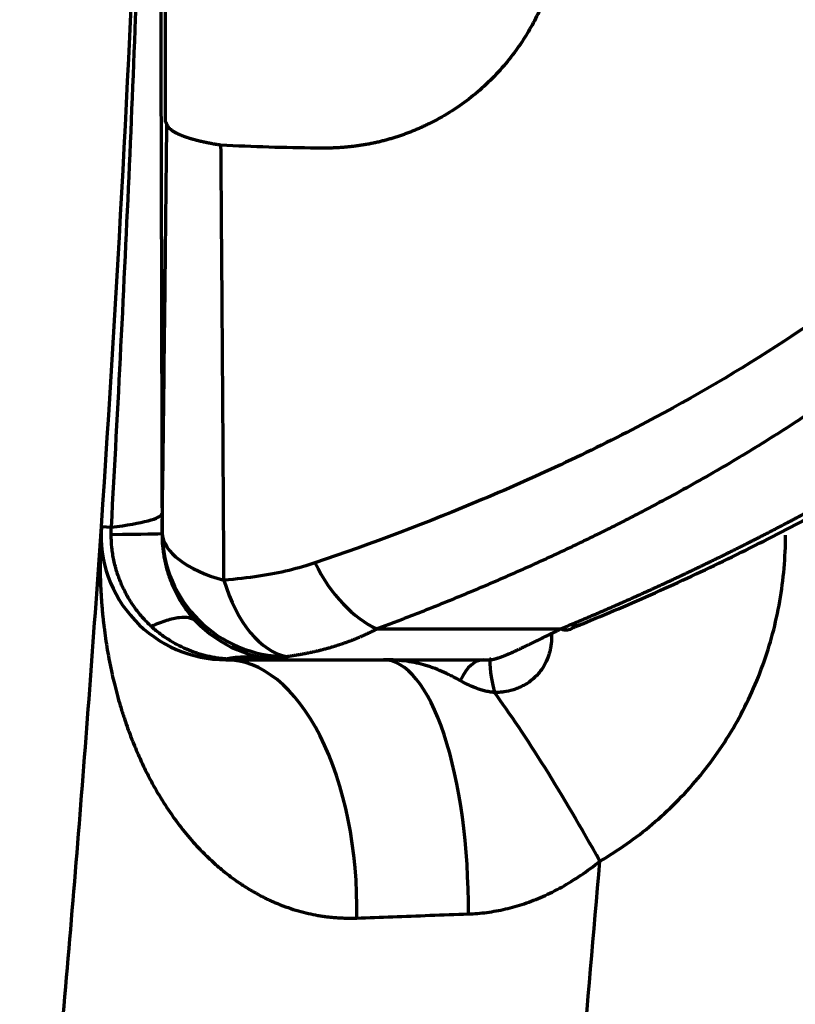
# Model space of a CAD drawing. Header units: millimetres. Extents: x -170 to 6906, y -2212 to 4257.
# Tile 279 of 440: x 4677 to 4708, y 2652 to 2692. Entities that reach past the tile are written whole.
import ezdxf

# ---------------------------------------------------------------- set-up
doc = ezdxf.new("R2010")
doc.units = ezdxf.units.MM
doc.layers.add('1', color=7, linetype='Continuous', true_color=0xffffff)
doc.styles.add('PC_TEXTSTYLE', font='ISOCP.SHX', dxfattribs={"width": 0.707, "bigfont": 'GBCBIG.SHX'})
doc.dimstyles.new('GB_DIMSTYLE', dxfattribs={"dimtxt": 50, "dimasz": 40, "dimexe": 1, "dimexo": 0, "dimgap": 1.5, "dimtad": 1, "dimdec": 1, "dimdsep": 46, "dimtxsty": 'PC_TEXTSTYLE', "dimcen": 0, "dimclrd": 256, "dimclrt": 3, "dimadec": 1, "dimazin": 2, "dimtp": 0.1, "dimtm": 0.1, "dimtfac": 0.71, "dimtdec": 1, "dimtmove": 0, "dimatfit": 3, "dimfxl": 1, "dimtfill": 1, "dimarcsym": 0})

# ---------------------------------------------------------------- blocks, each defined once
blk = doc.blocks.new('*D25')
at = {"color": 0, "lineweight": -2, "transparency": 16777216}
blk.add_line((4947.383, 3217.261), (4828.363, 3661.449), dxfattribs=at)
at = {"lineweight": -2, "transparency": 16777216}
blk.add_arc((5091.35, 2679.97), 1015.102, 107.25788, 142.74212, dxfattribs=at)
at = {"lineweight": 18, "transparency": 16777216}
for points in [[(4788.345, 3655.775), (4792.049, 3642.967), (4828.622, 3660.483)], [(4288.796, 3290.585), (4278.026, 3298.447), (4259.827, 3262.208)]]:
    blk.add_solid(points, dxfattribs=at)
at = {"layer": 'Defpoints', "color": 0, "lineweight": 18, "transparency": 16777216}
for p in [(3750.203, 3619.051), (4609.582, 3573.464), (4947.383, 3217.261), (4635.7, 2999.019), (5227.164, 2173.103)]:
    blk.add_point(p, dxfattribs=at)
at = {"color": 3, "lineweight": 18, "transparency": 16777216, "insert": (4493.911, 3533.2), "char_height": 50, "attachment_point": 5, "rotation": 35, "style": 'PC_TEXTSTYLE', "bg_fill": 3, "box_fill_scale": 1.1, "bg_fill_color": 256, "bg_fill_true_color": 13158600, "bg_fill_transparency": 0}
blk.add_mtext('40°', dxfattribs=at)
blk = doc.blocks.new('*D27')
at = {"lineweight": -2, "transparency": 16777216}
blk.add_arc((4751.825, 2404.862), 388.324, 95.90447, 164.09553, dxfattribs=at)
at = {"lineweight": 18, "transparency": 16777216}
for points in [[(4711.534, 2797.783), (4712.221, 2784.468), (4751.825, 2793.186)], [(4384.863, 2509.782), (4371.869, 2512.77), (4369.4, 2472.293)]]:
    blk.add_solid(points, dxfattribs=at)
at = {"layer": 'Defpoints', "color": 0, "lineweight": 18, "transparency": 16777216}
for p in [(4751.825, 3164.862), (4577.545, 2751.881), (4003.371, 2536.834), (4751.825, 2404.862), (4751.825, 2404.862)]:
    blk.add_point(p, dxfattribs=at)
at = {"color": 3, "lineweight": 18, "transparency": 16777216, "insert": (4485.181, 2722.635), "char_height": 50, "attachment_point": 5, "rotation": 40, "style": 'PC_TEXTSTYLE', "bg_fill": 3, "box_fill_scale": 1.1, "bg_fill_color": 256, "bg_fill_true_color": 13158600, "bg_fill_transparency": 0}
blk.add_mtext('80°', dxfattribs=at)

msp = doc.modelspace()

# ---------------------------------------------------------------- linework, layer by layer
at = {"lineweight": 18}
msp.add_arc((4755.302, 2404.862), 1852.475, 311.274383, 162.653701, dxfattribs=at)
at = {"layer": '1', "color": 0, "linetype": 'Continuous', "lineweight": 70}
for p, q in [((4680.525, 2671.201), (4680.926, 2671.173)), ((4691.566, 2667.097), (4698.932, 2667.097)), ((4685.513, 2665.892), (4685.513, 2665.862)), ((4687.774, 2665.862), (4685.513, 2665.862)), ((4687.826, 2665.862), (4687.925, 2665.862)), ((4687.925, 2665.862), (4696.066, 2665.862)), ((4695.824, 2665.862), (4695.877, 2665.862)), ((4695.877, 2665.862), (4696.066, 2665.862))]:
    msp.add_line(p, q, dxfattribs=at)
for centre, radius, start, end in [((3682.825, 2738.986), 1000, 356.113208, 359.391671), ((4685.513, 2670.862), 5, 176.1132, 270)]:
    msp.add_arc(centre, radius, start, end, dxfattribs=at)
for centre, major_axis, ratio, start_param, end_param in [((4672.958, 2671.715), (-10, -0.024), 0.092795, 2.492615, 3.115299), ((4687.959, 2670.944), (4.9, -0.993), 0.991422, 3.343239, 4.910682), ((4687.959, 2670.944), (-5, 0.065), 0.444358, 0.029224, 1.047836), ((4672.959, 2670.921), (-10, -0.002), 0.006459, 2.491748, 3.115412), ((4691.566, 2671.685), (1.668, -4.714), 0.610183, 4.914627, 5.75774), ((4687.959, 2670.944), (0.446, -4.98), 0.568394, 5.050733, 6.126806), ((4687.925, 2670.862), (0, 5), 0.999657, 2.332272, 3.141593), ((4698.932, 2668.015), (-0.412, 0.911), 0.689033, 2.561218, 3.271233), ((4699.327, 2668.185), (-0.382, 0.924), 0.656971, 2.580208, 3.28747), ((4685.513, 2656.041), (-1.578, -9.875), 0.669774, 3.147032, 3.375852), ((4685.513, 2655.862), (0, 10), 0.524871, 4.677444, 6.283185), ((4691.825, 2655.862), (0, 10), 0.340311, 4.693671, 6.283185), ((4695.824, 2660.862), (0, -5), 0.336373, 3.141593, 3.727167), ((4697.738, 2661.175), (1.594, -4.739), 0.092252, 3.141592, 3.889923), ((4699.204, 2657.802), (-4.919, 8.706), 0.112328, 4.647945, 5.532919)]:
    msp.add_ellipse(centre, major_axis=major_axis, ratio=ratio, start_param=start_param, end_param=end_param, dxfattribs=at)
for points, knots in [([(4680.926, 2671.173), (4681.198, 2676.003), (4681.44, 2680.834), (4681.76, 2688.082), (4681.859, 2690.498), (4682.043, 2695.331), (4682.128, 2697.748), (4682.282, 2702.582), (4682.352, 2705), (4682.477, 2709.835), (4682.533, 2712.252), (4682.604, 2715.879), (4682.626, 2717.088), (4682.667, 2719.506), (4682.685, 2720.715), (4682.71, 2722.528), (4682.718, 2723.133), (4682.732, 2724.342), (4682.739, 2724.946), (4682.749, 2725.853), (4682.752, 2726.155), (4682.758, 2726.759), (4682.76, 2727.061), (4682.764, 2727.515), (4682.766, 2727.666), (4682.767, 2727.892), (4682.768, 2727.968), (4682.769, 2728.119), (4682.77, 2728.194), (4682.771, 2728.345), (4682.771, 2728.421), (4682.772, 2728.534), (4682.772, 2728.572), (4682.773, 2728.628), (4682.773, 2728.647), (4682.773, 2728.684), (4682.773, 2728.703), (4682.773, 2728.731), (4682.773, 2728.74), (4682.773, 2728.752), (4682.773, 2728.754), (4682.773, 2728.758), (4682.773, 2728.76), (4682.773, 2728.764), (4682.773, 2728.765), (4682.773, 2728.766), (4682.773, 2728.767), (4682.773, 2728.768), (4682.773, 2728.768), (4682.773, 2728.767), (4682.773, 2728.767), (4682.773, 2728.766), (4682.773, 2728.765), (4682.773, 2728.762), (4682.773, 2728.76), (4682.773, 2728.756), (4682.773, 2728.753), (4682.773, 2728.747), (4682.773, 2728.742), (4682.772, 2728.728), (4682.772, 2728.719), (4682.772, 2728.691), (4682.772, 2728.672), (4682.771, 2728.634), (4682.771, 2728.615), (4682.77, 2728.558), (4682.77, 2728.521), (4682.769, 2728.445), (4682.769, 2728.407), (4682.768, 2728.369)], [0, 0, 0, 0, 0.25, 0.25, 0.375, 0.375, 0.5, 0.5, 0.625, 0.625, 0.75, 0.75, 0.8125, 0.8125, 0.875, 0.875, 0.90625, 0.90625, 0.9375, 0.9375, 0.953125, 0.953125, 0.96875, 0.96875, 0.976562, 0.976562, 0.980469, 0.980469, 0.984375, 0.984375, 0.988281, 0.988281, 0.990234, 0.990234, 0.991211, 0.991211, 0.992187, 0.992187, 0.992676, 0.992676, 0.992798, 0.992798, 0.99292, 0.99292, 0.992981, 0.992981, 0.993042, 0.993042, 0.993073, 0.993073, 0.993103, 0.993103, 0.993164, 0.993164, 0.993286, 0.993286, 0.993408, 0.993408, 0.993652, 0.993652, 0.994141, 0.994141, 0.995117, 0.995117, 0.996094, 0.996094, 0.998047, 0.998047, 1, 1, 1, 1]), ([(4682.774, 2728.87), (4682.774, 2728.87), (4682.774, 2728.87), (4682.775, 2728.866), (4682.775, 2728.864), (4682.775, 2728.857), (4682.775, 2728.852), (4682.776, 2728.843), (4682.776, 2728.837), (4682.776, 2728.825), (4682.777, 2728.819), (4682.777, 2728.806), (4682.777, 2728.799), (4682.778, 2728.778), (4682.778, 2728.764), (4682.779, 2728.733), (4682.779, 2728.717), (4682.779, 2728.685), (4682.78, 2728.669), (4682.78, 2728.619), (4682.781, 2728.585), (4682.782, 2728.517), (4682.782, 2728.482), (4682.783, 2728.412), (4682.783, 2728.377), (4682.784, 2728.27), (4682.785, 2728.199), (4682.786, 2728.055), (4682.786, 2727.983), (4682.787, 2727.837), (4682.788, 2727.765), (4682.789, 2727.546), (4682.79, 2727.399), (4682.792, 2727.105), (4682.792, 2726.958), (4682.794, 2726.663), (4682.795, 2726.515), (4682.797, 2726.072), (4682.798, 2725.775), (4682.801, 2725.182), (4682.802, 2724.885), (4682.804, 2724.29), (4682.806, 2723.993), (4682.809, 2723.101), (4682.811, 2722.505), (4682.815, 2721.314), (4682.817, 2720.718), (4682.821, 2719.526), (4682.823, 2718.929), (4682.829, 2717.14), (4682.833, 2715.947), (4682.84, 2713.56), (4682.844, 2712.366), (4682.851, 2709.977), (4682.855, 2708.783), (4682.865, 2705.199), (4682.872, 2702.81), (4682.886, 2698.029), (4682.892, 2695.638), (4682.905, 2690.856), (4682.912, 2688.464), (4682.924, 2683.68), (4682.931, 2681.288), (4682.943, 2676.502), (4682.949, 2674.109), (4682.955, 2671.715)], [0, 0, 0, 0, 0.000488, 0.000488, 0.000977, 0.000977, 0.001465, 0.001465, 0.001953, 0.001953, 0.002441, 0.002441, 0.00293, 0.00293, 0.003906, 0.003906, 0.004883, 0.004883, 0.005859, 0.005859, 0.007812, 0.007812, 0.009766, 0.009766, 0.011719, 0.011719, 0.015625, 0.015625, 0.019531, 0.019531, 0.023437, 0.023437, 0.03125, 0.03125, 0.039062, 0.039062, 0.046875, 0.046875, 0.0625, 0.0625, 0.078125, 0.078125, 0.09375, 0.09375, 0.125, 0.125, 0.15625, 0.15625, 0.1875, 0.1875, 0.25, 0.25, 0.3125, 0.3125, 0.375, 0.375, 0.5, 0.5, 0.625, 0.625, 0.75, 0.75, 0.875, 0.875, 1, 1, 1, 1]), ([(4688.97, 2706.251), (4688.986, 2706.252), (4689.017, 2706.252), (4689.065, 2706.253), (4689.112, 2706.253), (4689.159, 2706.253), (4689.207, 2706.252), (4689.254, 2706.252), (4689.301, 2706.251), (4689.348, 2706.25), (4689.395, 2706.249), (4689.441, 2706.248), (4689.488, 2706.246), (4689.535, 2706.244), (4689.582, 2706.242), (4689.628, 2706.24), (4689.675, 2706.237), (4689.721, 2706.234), (4689.767, 2706.231), (4689.814, 2706.228), (4689.86, 2706.225), (4689.906, 2706.221), (4689.952, 2706.217), (4689.998, 2706.213), (4690.044, 2706.209), (4690.09, 2706.204), (4690.136, 2706.2), (4690.181, 2706.195), (4690.227, 2706.189), (4690.273, 2706.184), (4690.318, 2706.178), (4690.364, 2706.173), (4690.409, 2706.167), (4690.454, 2706.16), (4690.499, 2706.154), (4690.545, 2706.147), (4690.59, 2706.14), (4690.635, 2706.133), (4690.68, 2706.126), (4690.725, 2706.118), (4690.769, 2706.11), (4690.814, 2706.102), (4690.859, 2706.094), (4690.903, 2706.086), (4690.948, 2706.077), (4690.992, 2706.068), (4691.037, 2706.059), (4691.081, 2706.05), (4691.125, 2706.041), (4691.17, 2706.031), (4691.214, 2706.021), (4691.258, 2706.011), (4691.302, 2706.001), (4691.346, 2705.99), (4691.39, 2705.979), (4691.433, 2705.969), (4691.477, 2705.957), (4691.521, 2705.946), (4691.564, 2705.935), (4691.608, 2705.923), (4691.651, 2705.911), (4691.695, 2705.899), (4691.738, 2705.886), (4691.781, 2705.874), (4691.825, 2705.861), (4691.868, 2705.848), (4691.911, 2705.835), (4691.954, 2705.821), (4691.997, 2705.808), (4692.04, 2705.794), (4692.082, 2705.78), (4692.125, 2705.766), (4692.168, 2705.751), (4692.21, 2705.737), (4692.253, 2705.722), (4692.295, 2705.707), (4692.338, 2705.692), (4692.38, 2705.676), (4692.422, 2705.661), (4692.465, 2705.645), (4692.507, 2705.629), (4692.549, 2705.612), (4692.591, 2705.596), (4692.633, 2705.579), (4692.675, 2705.563), (4692.717, 2705.546), (4692.758, 2705.528), (4692.8, 2705.511), (4692.842, 2705.493), (4692.883, 2705.476), (4692.925, 2705.458), (4692.966, 2705.439), (4693.008, 2705.421), (4693.049, 2705.402), (4693.09, 2705.384), (4693.132, 2705.365), (4693.173, 2705.345), (4693.385, 2705.245), (4693.762, 2705.053), (4694.29, 2704.739), (4694.794, 2704.395), (4695.276, 2704.02), (4695.736, 2703.614), (4696.184, 2703.168), (4696.616, 2702.681), (4697.025, 2702.155), (4697.397, 2701.604), (4697.735, 2701.027), (4698.033, 2700.431), (4698.293, 2699.822), (4698.511, 2699.205), (4698.689, 2698.577), (4698.827, 2697.938), (4698.92, 2697.315), (4698.975, 2696.714), (4698.996, 2696.139), (4698.984, 2695.567), (4698.938, 2694.997), (4698.86, 2694.428), (4698.736, 2693.791), (4698.551, 2693.095), (4698.289, 2692.354), (4697.968, 2691.636), (4697.585, 2690.942), (4697.123, 2690.247), (4696.579, 2689.563), (4695.947, 2688.908), (4695.248, 2688.314), (4694.48, 2687.783), (4693.905, 2687.465), (4693.566, 2687.3), (4693.488, 2687.263), (4693.41, 2687.227), (4693.331, 2687.191), (4693.253, 2687.156), (4693.174, 2687.122), (4693.094, 2687.088), (4693.015, 2687.056), (4692.935, 2687.023), (4692.855, 2686.992), (4692.775, 2686.961), (4692.694, 2686.932), (4692.613, 2686.902), (4692.532, 2686.874), (4692.451, 2686.846), (4692.369, 2686.819), (4692.287, 2686.793), (4692.205, 2686.768), (4692.122, 2686.743), (4692.039, 2686.719), (4691.956, 2686.696), (4691.873, 2686.673), (4691.789, 2686.652), (4691.705, 2686.631), (4691.621, 2686.61), (4691.536, 2686.591), (4691.451, 2686.572), (4691.366, 2686.555), (4691.281, 2686.537), (4691.195, 2686.521), (4691.109, 2686.506), (4691.023, 2686.491), (4690.937, 2686.477), (4690.85, 2686.464), (4690.763, 2686.451), (4690.675, 2686.44), (4690.588, 2686.429), (4690.5, 2686.419), (4690.411, 2686.41), (4690.323, 2686.402), (4690.234, 2686.394), (4690.145, 2686.387), (4690.055, 2686.381), (4689.966, 2686.376), (4689.876, 2686.372), (4689.785, 2686.368), (4689.695, 2686.366), (4689.604, 2686.364), (4689.513, 2686.363), (4689.421, 2686.363), (4689.33, 2686.363), (4689.238, 2686.365), (4689.176, 2686.367), (4689.145, 2686.367)], [0, 0, 0, 0, 0.00167, 0.003337, 0.005, 0.006661, 0.008318, 0.009972, 0.011623, 0.013271, 0.014916, 0.016559, 0.018198, 0.019834, 0.021467, 0.023098, 0.024725, 0.02635, 0.027972, 0.029591, 0.031207, 0.032821, 0.034432, 0.03604, 0.037646, 0.039248, 0.040849, 0.042446, 0.044042, 0.045634, 0.047224, 0.048812, 0.050397, 0.05198, 0.05356, 0.055138, 0.056713, 0.058287, 0.059858, 0.061426, 0.062993, 0.064557, 0.066119, 0.067678, 0.069236, 0.070791, 0.072345, 0.073896, 0.075445, 0.076992, 0.078538, 0.080081, 0.081622, 0.083162, 0.084699, 0.086235, 0.087768, 0.0893, 0.090831, 0.092359, 0.093886, 0.095411, 0.096934, 0.098456, 0.099976, 0.101494, 0.103011, 0.104526, 0.10604, 0.107552, 0.109063, 0.110573, 0.112081, 0.113587, 0.115092, 0.116596, 0.118099, 0.1196, 0.1211, 0.122599, 0.124097, 0.125593, 0.127088, 0.128583, 0.130076, 0.131568, 0.133059, 0.134549, 0.136038, 0.137526, 0.139013, 0.140499, 0.141985, 0.143469, 0.144953, 0.146436, 0.147918, 0.1494, 0.169413, 0.188895, 0.20793, 0.226609, 0.24503, 0.263296, 0.282788, 0.3018, 0.320499, 0.339058, 0.35766, 0.37576, 0.393658, 0.411537, 0.429577, 0.447954, 0.464313, 0.480723, 0.497286, 0.514102, 0.531267, 0.548869, 0.573378, 0.598269, 0.62372, 0.649898, 0.676957, 0.70807, 0.739577, 0.771671, 0.804551, 0.838417, 0.841474, 0.844528, 0.847579, 0.850628, 0.853674, 0.856717, 0.859759, 0.862798, 0.865836, 0.868871, 0.871905, 0.874938, 0.877969, 0.880999, 0.884028, 0.887056, 0.890083, 0.89311, 0.896136, 0.899163, 0.902189, 0.905215, 0.908241, 0.911268, 0.914296, 0.917324, 0.920353, 0.923383, 0.926415, 0.929447, 0.932482, 0.935518, 0.938556, 0.941597, 0.944639, 0.947684, 0.950732, 0.953783, 0.956836, 0.959893, 0.962953, 0.966017, 0.969084, 0.972155, 0.97523, 0.97831, 0.981394, 0.984482, 0.987575, 0.990674, 0.993777, 0.996886, 1, 1, 1, 1]), ([(4718.73, 2688.277), (4717.85, 2687.176), (4715.838, 2684.929), (4712.227, 2681.682), (4707.71, 2678.405), (4702.187, 2675.176), (4695.89, 2672.224), (4691.362, 2670.516), (4689.083, 2669.742)], [0, 0, 0, 0, 0.120299, 0.25803, 0.415596, 0.595957, 0.799511, 1, 1, 1, 1]), ([(4685.316, 2686.482), (4685.306, 2686.483), (4685.287, 2686.486), (4685.258, 2686.491), (4685.228, 2686.495), (4685.199, 2686.5), (4685.17, 2686.505), (4685.141, 2686.51), (4685.111, 2686.514), (4685.082, 2686.519), (4685.053, 2686.524), (4685.024, 2686.529), (4684.995, 2686.535), (4684.966, 2686.54), (4684.937, 2686.545), (4684.908, 2686.55), (4684.879, 2686.556), (4684.85, 2686.561), (4684.821, 2686.567), (4684.792, 2686.573), (4684.764, 2686.578), (4684.735, 2686.584), (4684.706, 2686.59), (4684.678, 2686.596), (4684.649, 2686.602), (4684.621, 2686.608), (4684.593, 2686.614), (4684.565, 2686.621), (4684.537, 2686.627), (4684.509, 2686.633), (4684.481, 2686.64), (4684.454, 2686.646), (4684.426, 2686.653), (4684.399, 2686.66), (4684.372, 2686.667), (4684.344, 2686.673), (4684.318, 2686.68), (4684.291, 2686.687), (4684.264, 2686.695), (4684.238, 2686.702), (4684.212, 2686.709), (4684.185, 2686.716), (4684.16, 2686.724), (4684.134, 2686.731), (4684.108, 2686.739), (4684.083, 2686.746), (4684.058, 2686.754), (4684.033, 2686.762), (4684.009, 2686.77), (4683.984, 2686.778), (4683.96, 2686.786), (4683.936, 2686.794), (4683.913, 2686.802), (4683.889, 2686.81), (4683.866, 2686.818), (4683.843, 2686.827), (4683.821, 2686.835), (4683.798, 2686.844), (4683.776, 2686.852), (4683.758, 2686.859), (4683.744, 2686.865), (4683.734, 2686.869), (4683.724, 2686.874), (4683.713, 2686.878), (4683.701, 2686.883), (4683.69, 2686.888), (4683.678, 2686.893), (4683.665, 2686.898), (4683.653, 2686.904), (4683.64, 2686.909), (4683.627, 2686.915), (4683.614, 2686.922), (4683.6, 2686.928), (4683.586, 2686.934), (4683.572, 2686.941), (4683.558, 2686.948), (4683.544, 2686.955), (4683.53, 2686.963), (4683.515, 2686.97), (4683.501, 2686.978), (4683.486, 2686.986), (4683.472, 2686.994), (4683.457, 2687.003), (4683.443, 2687.012), (4683.428, 2687.02), (4683.414, 2687.03), (4683.399, 2687.039), (4683.385, 2687.048), (4683.371, 2687.058), (4683.357, 2687.068), (4683.343, 2687.078), (4683.33, 2687.089), (4683.316, 2687.1), (4683.303, 2687.11), (4683.291, 2687.122), (4683.278, 2687.133), (4683.266, 2687.144), (4683.255, 2687.156), (4683.243, 2687.168), (4683.233, 2687.18), (4683.222, 2687.192), (4683.213, 2687.205), (4683.203, 2687.218), (4683.195, 2687.231), (4683.187, 2687.244), (4683.179, 2687.257), (4683.173, 2687.27), (4683.166, 2687.284), (4683.161, 2687.298), (4683.157, 2687.312), (4683.153, 2687.326), (4683.15, 2687.34), (4683.148, 2687.349), (4683.148, 2687.354)], [0, 0, 0, 0, 0.007504, 0.015049, 0.022634, 0.030258, 0.037923, 0.045628, 0.053372, 0.061156, 0.068981, 0.076844, 0.084748, 0.092691, 0.100673, 0.108695, 0.116756, 0.124856, 0.132996, 0.141174, 0.149391, 0.157647, 0.165942, 0.174274, 0.182646, 0.191055, 0.199502, 0.207987, 0.21651, 0.22507, 0.233668, 0.242302, 0.250974, 0.259682, 0.268426, 0.277207, 0.286024, 0.294877, 0.303765, 0.312689, 0.321647, 0.330641, 0.339669, 0.348731, 0.357827, 0.366957, 0.37612, 0.385317, 0.394546, 0.403807, 0.413101, 0.422427, 0.431784, 0.441172, 0.450591, 0.46004, 0.469519, 0.479028, 0.488566, 0.498134, 0.502556, 0.507181, 0.512008, 0.517036, 0.522267, 0.527699, 0.533333, 0.539168, 0.545204, 0.551441, 0.557878, 0.564516, 0.571354, 0.578392, 0.585629, 0.593065, 0.6007, 0.608532, 0.616562, 0.624789, 0.633212, 0.641831, 0.650645, 0.659654, 0.668856, 0.67825, 0.687837, 0.697614, 0.707581, 0.717738, 0.728081, 0.738612, 0.749327, 0.760227, 0.771309, 0.782572, 0.794015, 0.805636, 0.817434, 0.829406, 0.841551, 0.853867, 0.866351, 0.879003, 0.891819, 0.904798, 0.917938, 0.931235, 0.944687, 0.958293, 0.972049, 0.985952, 1, 1, 1, 1]), ([(4721.046, 2686.814), (4721.025, 2686.787), (4720.984, 2686.734), (4720.921, 2686.654), (4720.858, 2686.574), (4720.795, 2686.494), (4720.732, 2686.415), (4720.669, 2686.335), (4720.605, 2686.256), (4720.541, 2686.176), (4720.477, 2686.097), (4720.413, 2686.018), (4720.348, 2685.939), (4720.284, 2685.86), (4720.219, 2685.781), (4720.153, 2685.702), (4720.088, 2685.624), (4720.022, 2685.545), (4719.956, 2685.467), (4719.89, 2685.388), (4719.824, 2685.31), (4719.757, 2685.232), (4719.691, 2685.154), (4719.624, 2685.076), (4719.556, 2684.998), (4719.489, 2684.92), (4719.421, 2684.843), (4719.353, 2684.765), (4719.285, 2684.688), (4719.217, 2684.61), (4719.148, 2684.533), (4719.079, 2684.456), (4719.01, 2684.379), (4718.941, 2684.302), (4718.872, 2684.225), (4718.802, 2684.149), (4718.732, 2684.072), (4718.662, 2683.996), (4718.591, 2683.919), (4718.521, 2683.843), (4718.45, 2683.767), (4718.379, 2683.691), (4718.308, 2683.615), (4718.236, 2683.539), (4718.164, 2683.463), (4718.092, 2683.387), (4718.02, 2683.312), (4717.948, 2683.236), (4717.875, 2683.161), (4717.802, 2683.086), (4717.729, 2683.01), (4717.656, 2682.935), (4717.582, 2682.86), (4717.509, 2682.786), (4717.435, 2682.711), (4717.36, 2682.636), (4717.286, 2682.562), (4717.211, 2682.487), (4717.137, 2682.413), (4717.061, 2682.339), (4716.986, 2682.265), (4716.911, 2682.191), (4716.835, 2682.117), (4716.759, 2682.043), (4716.683, 2681.969), (4716.606, 2681.896), (4716.529, 2681.822), (4716.111, 2681.423), (4715.332, 2680.705), (4714.161, 2679.688), (4712.938, 2678.687), (4711.663, 2677.702), (4710.174, 2676.617), (4708.448, 2675.441), (4706.461, 2674.187), (4704.369, 2672.962), (4702.845, 2672.136), (4701.945, 2671.667), (4701.705, 2671.543), (4701.463, 2671.419), (4701.22, 2671.296), (4700.975, 2671.172), (4700.729, 2671.049), (4700.482, 2670.927), (4700.233, 2670.805), (4699.983, 2670.683), (4699.732, 2670.561), (4699.479, 2670.44), (4699.225, 2670.319), (4698.97, 2670.199), (4698.713, 2670.079), (4698.455, 2669.959), (4698.196, 2669.839), (4697.935, 2669.72), (4697.673, 2669.602), (4697.41, 2669.483), (4697.145, 2669.366), (4696.879, 2669.248), (4696.611, 2669.131), (4696.342, 2669.014), (4696.072, 2668.898), (4695.801, 2668.782), (4695.528, 2668.667), (4695.253, 2668.552), (4694.978, 2668.437), (4694.701, 2668.323), (4694.423, 2668.209), (4694.143, 2668.096), (4693.862, 2667.983), (4693.58, 2667.871), (4693.296, 2667.759), (4693.011, 2667.647), (4692.725, 2667.536), (4692.437, 2667.426), (4692.148, 2667.316), (4691.858, 2667.206), (4691.663, 2667.133), (4691.566, 2667.097)], [0, 0, 0, 0, 0.00282, 0.005642, 0.008466, 0.011292, 0.014121, 0.016951, 0.019784, 0.02262, 0.025457, 0.028297, 0.031139, 0.033983, 0.036829, 0.039678, 0.042529, 0.045382, 0.048237, 0.051095, 0.053955, 0.056817, 0.059682, 0.062549, 0.065418, 0.06829, 0.071163, 0.07404, 0.076918, 0.079799, 0.082682, 0.085568, 0.088456, 0.091346, 0.094239, 0.097134, 0.100032, 0.102932, 0.105834, 0.108739, 0.111646, 0.114555, 0.117467, 0.120382, 0.123299, 0.126218, 0.12914, 0.132064, 0.134991, 0.13792, 0.140851, 0.143785, 0.146722, 0.149661, 0.152603, 0.155547, 0.158493, 0.161442, 0.164394, 0.167348, 0.170305, 0.173264, 0.176226, 0.17919, 0.182157, 0.185126, 0.188098, 0.191072, 0.23368, 0.277089, 0.321315, 0.366371, 0.412271, 0.47581, 0.541323, 0.608835, 0.678371, 0.685862, 0.693381, 0.700928, 0.708503, 0.716106, 0.723737, 0.731396, 0.739083, 0.746798, 0.754541, 0.762313, 0.770112, 0.77794, 0.785796, 0.793679, 0.801592, 0.809532, 0.817501, 0.825498, 0.833523, 0.841577, 0.849658, 0.857769, 0.865907, 0.874074, 0.88227, 0.890494, 0.898746, 0.907027, 0.915336, 0.923674, 0.93204, 0.940435, 0.948859, 0.957311, 0.965791, 0.974301, 0.982838, 0.991405, 1, 1, 1, 1]), ([(4685.437, 2669.052), (4685.428, 2670.466), (4685.42, 2671.889), (4685.401, 2674.754), (4685.392, 2676.195), (4685.372, 2679.098), (4685.361, 2680.56), (4685.339, 2683.505), (4685.328, 2684.988), (4685.316, 2686.482)], [0, 0, 0, 0, 0.25, 0.25, 0.5, 0.5, 0.75, 0.75, 1, 1, 1, 1]), ([(4699.327, 2667.269), (4699.379, 2667.291), (4699.483, 2667.334), (4699.638, 2667.399), (4699.792, 2667.465), (4699.947, 2667.53), (4700.101, 2667.596), (4700.255, 2667.662), (4700.409, 2667.728), (4700.562, 2667.794), (4700.716, 2667.86), (4700.869, 2667.927), (4701.021, 2667.994), (4701.174, 2668.06), (4701.326, 2668.127), (4701.478, 2668.195), (4701.63, 2668.262), (4701.781, 2668.329), (4701.932, 2668.397), (4702.083, 2668.465), (4702.234, 2668.533), (4702.384, 2668.601), (4702.534, 2668.669), (4702.684, 2668.738), (4702.834, 2668.807), (4702.983, 2668.875), (4703.132, 2668.944), (4703.281, 2669.013), (4703.43, 2669.083), (4703.578, 2669.152), (4703.726, 2669.222), (4703.874, 2669.292), (4704.021, 2669.361), (4704.168, 2669.431), (4704.315, 2669.502), (4704.462, 2669.572), (4704.609, 2669.642), (4704.755, 2669.713), (4704.901, 2669.784), (4705.047, 2669.855), (4705.192, 2669.926), (4705.337, 2669.997), (4705.482, 2670.068), (4705.627, 2670.14), (4705.771, 2670.212), (4705.915, 2670.283), (4706.059, 2670.355), (4706.203, 2670.427), (4706.346, 2670.5), (4706.489, 2670.572), (4706.632, 2670.645), (4706.775, 2670.717), (4706.917, 2670.79), (4707.059, 2670.863), (4707.201, 2670.936), (4707.343, 2671.009), (4707.484, 2671.082), (4707.625, 2671.156), (4707.766, 2671.229), (4707.906, 2671.303), (4708.047, 2671.377), (4708.187, 2671.451), (4708.326, 2671.525), (4708.466, 2671.599), (4708.605, 2671.673), (4708.744, 2671.748), (4708.883, 2671.822), (4709.021, 2671.897), (4709.159, 2671.972), (4709.297, 2672.047), (4709.435, 2672.122), (4709.572, 2672.197), (4709.709, 2672.273), (4709.846, 2672.348), (4709.983, 2672.424), (4710.119, 2672.499), (4710.255, 2672.575), (4710.391, 2672.651), (4710.527, 2672.727), (4710.662, 2672.803), (4710.797, 2672.879), (4710.932, 2672.956), (4711.067, 2673.032), (4711.201, 2673.109), (4711.335, 2673.185), (4711.469, 2673.262), (4711.642, 2673.362), (4711.855, 2673.486), (4712.108, 2673.633), (4712.36, 2673.781), (4712.611, 2673.929), (4712.861, 2674.077), (4713.111, 2674.227), (4713.36, 2674.376), (4713.608, 2674.526), (4713.855, 2674.677), (4714.102, 2674.828), (4714.347, 2674.979), (4714.593, 2675.131), (4714.837, 2675.284), (4715.08, 2675.436), (4715.323, 2675.59), (4715.565, 2675.743), (4715.806, 2675.897), (4716.047, 2676.052), (4716.286, 2676.207), (4716.525, 2676.363), (4716.764, 2676.518), (4717.001, 2676.675), (4717.238, 2676.831), (4717.473, 2676.988), (4717.709, 2677.146), (4717.943, 2677.304), (4718.177, 2677.462), (4718.409, 2677.621), (4718.642, 2677.78), (4718.873, 2677.939), (4719.104, 2678.099), (4719.333, 2678.26), (4719.562, 2678.42), (4719.791, 2678.581), (4720.018, 2678.743), (4720.245, 2678.904), (4720.471, 2679.067), (4720.696, 2679.229), (4720.921, 2679.392), (4721.145, 2679.555), (4721.368, 2679.719), (4721.59, 2679.883), (4721.811, 2680.047), (4722.032, 2680.211), (4722.252, 2680.376), (4722.398, 2680.487), (4722.471, 2680.542)], [0, 0, 0, 0, 0.006464, 0.01292, 0.019367, 0.025806, 0.032236, 0.038658, 0.045072, 0.051477, 0.057874, 0.064262, 0.070642, 0.077014, 0.083378, 0.089733, 0.096079, 0.102417, 0.108747, 0.115069, 0.121382, 0.127686, 0.133983, 0.140271, 0.14655, 0.152821, 0.159084, 0.165339, 0.171585, 0.177823, 0.184052, 0.190273, 0.196485, 0.20269, 0.208886, 0.215073, 0.221252, 0.227423, 0.233586, 0.23974, 0.245885, 0.252023, 0.258152, 0.264272, 0.270385, 0.276489, 0.282584, 0.288672, 0.29475, 0.300821, 0.306883, 0.312937, 0.318983, 0.32502, 0.331049, 0.337069, 0.343081, 0.349085, 0.35508, 0.361067, 0.367046, 0.373017, 0.378979, 0.384933, 0.390878, 0.396815, 0.402744, 0.408664, 0.414576, 0.42048, 0.426376, 0.432263, 0.438142, 0.444012, 0.449874, 0.455728, 0.461573, 0.467411, 0.47324, 0.47906, 0.484872, 0.490676, 0.496472, 0.502259, 0.508038, 0.513809, 0.519571, 0.530515, 0.541437, 0.552337, 0.563214, 0.574069, 0.584901, 0.595712, 0.6065, 0.617265, 0.628008, 0.63873, 0.649428, 0.660105, 0.670759, 0.681391, 0.692001, 0.702588, 0.713154, 0.723697, 0.734218, 0.744717, 0.755193, 0.765647, 0.77608, 0.78649, 0.796878, 0.807243, 0.817587, 0.827909, 0.838208, 0.848485, 0.85874, 0.868974, 0.879185, 0.889374, 0.899541, 0.909686, 0.919809, 0.929909, 0.939988, 0.950045, 0.96008, 0.970093, 0.980084, 0.990053, 1, 1, 1, 1]), ([(4680.525, 2671.201), (4680.523, 2671.175), (4680.52, 2671.124), (4680.515, 2671.047), (4680.51, 2670.97), (4680.506, 2670.891), (4680.502, 2670.813), (4680.498, 2670.734), (4680.494, 2670.654), (4680.491, 2670.574), (4680.488, 2670.494), (4680.485, 2670.413), (4680.483, 2670.331), (4680.481, 2670.249), (4680.479, 2670.166), (4680.478, 2670.083), (4680.476, 2670), (4680.476, 2669.916), (4680.475, 2669.831), (4680.475, 2669.746), (4680.475, 2669.66), (4680.476, 2669.574), (4680.476, 2669.487), (4680.478, 2669.4), (4680.479, 2669.313), (4680.481, 2669.225), (4680.483, 2669.136), (4680.486, 2669.047), (4680.489, 2668.957), (4680.493, 2668.867), (4680.496, 2668.777), (4680.501, 2668.686), (4680.505, 2668.594), (4680.511, 2668.502), (4680.516, 2668.41), (4680.522, 2668.317), (4680.529, 2668.223), (4680.536, 2668.129), (4680.543, 2668.035), (4680.551, 2667.94), (4680.559, 2667.845), (4680.568, 2667.749), (4680.577, 2667.653), (4680.587, 2667.556), (4680.597, 2667.459), (4680.608, 2667.361), (4680.619, 2667.263), (4680.645, 2667.051), (4680.69, 2666.716), (4680.763, 2666.255), (4680.851, 2665.773), (4680.946, 2665.316), (4681.048, 2664.88), (4681.156, 2664.46), (4681.284, 2664.012), (4681.418, 2663.585), (4681.572, 2663.133), (4681.766, 2662.613), (4682.008, 2662.034), (4682.267, 2661.48), (4682.5, 2661.026), (4682.799, 2660.489), (4683.189, 2659.859), (4683.708, 2659.138), (4684.162, 2658.596), (4684.554, 2658.177), (4684.903, 2657.833), (4685.364, 2657.424), (4685.791, 2657.096), (4686.132, 2656.863), (4686.332, 2656.733), (4686.527, 2656.614), (4686.718, 2656.505), (4686.903, 2656.405), (4687.082, 2656.314), (4687.255, 2656.231), (4687.421, 2656.156), (4687.668, 2656.051), (4687.997, 2655.926), (4688.41, 2655.795), (4688.806, 2655.693), (4689.097, 2655.635), (4689.285, 2655.603), (4689.375, 2655.589), (4689.465, 2655.576), (4689.554, 2655.565), (4689.643, 2655.554), (4689.732, 2655.545), (4689.82, 2655.536), (4689.908, 2655.529), (4689.995, 2655.523), (4690.082, 2655.518), (4690.169, 2655.514), (4690.254, 2655.511), (4690.34, 2655.508), (4690.425, 2655.507), (4690.509, 2655.507), (4690.593, 2655.508), (4690.676, 2655.51), (4690.731, 2655.511), (4690.759, 2655.512)], [0, 0, 0, 0, 0.003814, 0.007652, 0.011515, 0.015403, 0.019315, 0.023252, 0.027214, 0.0312, 0.035212, 0.039248, 0.043308, 0.047394, 0.051504, 0.055639, 0.059799, 0.063983, 0.068192, 0.072426, 0.076685, 0.080969, 0.085277, 0.08961, 0.093968, 0.098351, 0.102758, 0.10719, 0.111647, 0.116129, 0.120636, 0.125167, 0.129723, 0.134304, 0.138909, 0.143539, 0.148194, 0.152873, 0.157577, 0.162306, 0.167058, 0.171836, 0.176638, 0.181464, 0.186315, 0.19119, 0.196089, 0.201013, 0.223135, 0.24634, 0.270625, 0.295985, 0.315811, 0.337264, 0.360338, 0.385027, 0.403703, 0.431119, 0.467235, 0.496336, 0.52133, 0.542236, 0.586664, 0.62968, 0.671292, 0.688733, 0.712026, 0.741143, 0.776058, 0.787521, 0.798508, 0.80902, 0.81906, 0.828628, 0.837725, 0.846352, 0.85451, 0.8622, 0.882322, 0.901203, 0.91885, 0.935266, 0.93914, 0.94298, 0.946788, 0.950563, 0.954305, 0.958014, 0.961692, 0.965336, 0.968948, 0.972528, 0.976076, 0.979591, 0.983073, 0.986523, 0.989941, 0.993327, 0.99668, 1, 1, 1, 1]), ([(4682.526, 2667.199), (4682.399, 2667.317), (4682.279, 2667.44), (4682.052, 2667.697), (4681.84, 2667.965), (4681.656, 2668.255), (4681.549, 2668.443), (4681.528, 2668.481), (4681.488, 2668.558), (4681.468, 2668.596), (4681.409, 2668.713), (4681.373, 2668.791), (4681.269, 2669.028), (4681.149, 2669.349), (4681.061, 2669.681), (4681.009, 2669.934), (4680.993, 2670.018), (4680.973, 2670.147), (4680.967, 2670.19), (4680.956, 2670.276), (4680.951, 2670.319), (4680.929, 2670.536), (4680.92, 2670.709), (4680.921, 2670.884)], [0, 0, 0, 0, 0.125, 0.125, 0.25, 0.375, 0.375, 0.40625, 0.40625, 0.4375, 0.4375, 0.5, 0.5, 0.625, 0.75, 0.75, 0.8125, 0.8125, 0.84375, 0.84375, 0.875, 0.875, 1, 1, 1, 1]), ([(4682.956, 2670.921), (4682.955, 2670.756), (4682.962, 2670.59), (4682.98, 2670.385), (4682.984, 2670.344), (4682.993, 2670.262), (4683.009, 2670.14), (4683.028, 2670.019), (4683.072, 2669.779), (4683.109, 2669.621), (4683.197, 2669.311), (4683.249, 2669.158), (4683.336, 2668.933), (4683.367, 2668.858), (4683.416, 2668.748), (4683.433, 2668.711), (4683.467, 2668.638), (4683.555, 2668.458), (4683.653, 2668.286), (4683.82, 2668.019), (4683.91, 2667.891), (4684.1, 2667.644), (4684.201, 2667.525), (4684.308, 2667.412)], [0, 0, 0, 0, 0.125, 0.125, 0.15625, 0.15625, 0.1875, 0.25, 0.25, 0.375, 0.375, 0.5, 0.5, 0.5625, 0.5625, 0.59375, 0.59375, 0.625, 0.75, 0.75, 0.875, 0.875, 1, 1, 1, 1]), ([(4684.308, 2667.412), (4684.237, 2667.474), (4684.146, 2667.517), (4683.923, 2667.562), (4683.791, 2667.564), (4683.491, 2667.528), (4683.322, 2667.49), (4682.949, 2667.374), (4682.746, 2667.296), (4682.526, 2667.199)], [0, 0, 0, 0, 0.25, 0.25, 0.5, 0.5, 0.75, 0.75, 1, 1, 1, 1]), ([(4685.513, 2665.892), (4685.448, 2665.897), (4685.382, 2665.903), (4685.25, 2665.919), (4685.183, 2665.929), (4685.05, 2665.95), (4684.984, 2665.962), (4684.85, 2665.989), (4684.783, 2666.004), (4684.65, 2666.037), (4684.583, 2666.055), (4684.484, 2666.084), (4684.45, 2666.094), (4684.384, 2666.115), (4684.351, 2666.126), (4684.186, 2666.181), (4684.056, 2666.231), (4683.802, 2666.342), (4683.677, 2666.402), (4683.432, 2666.533), (4683.312, 2666.604), (4683.136, 2666.719), (4683.077, 2666.758), (4682.963, 2666.84), (4682.906, 2666.882), (4682.738, 2667.012), (4682.63, 2667.103), (4682.526, 2667.199)], [0, 0, 0, 0, 0.0625, 0.0625, 0.125, 0.125, 0.1875, 0.1875, 0.25, 0.25, 0.3125, 0.3125, 0.34375, 0.34375, 0.375, 0.375, 0.5, 0.5, 0.625, 0.625, 0.75, 0.75, 0.8125, 0.8125, 0.875, 0.875, 1, 1, 1, 1]), ([(4691.566, 2667.097), (4691.553, 2667.09), (4691.527, 2667.076), (4691.487, 2667.056), (4691.448, 2667.035), (4691.408, 2667.015), (4691.367, 2666.995), (4691.327, 2666.975), (4691.286, 2666.955), (4691.245, 2666.935), (4691.204, 2666.915), (4691.163, 2666.896), (4691.121, 2666.877), (4691.079, 2666.857), (4691.037, 2666.838), (4690.994, 2666.819), (4690.952, 2666.8), (4690.909, 2666.782), (4690.866, 2666.763), (4690.823, 2666.745), (4690.779, 2666.727), (4690.735, 2666.709), (4690.691, 2666.691), (4690.647, 2666.673), (4690.602, 2666.655), (4690.558, 2666.638), (4690.513, 2666.621), (4690.467, 2666.604), (4690.422, 2666.587), (4690.376, 2666.57), (4690.33, 2666.553), (4690.284, 2666.537), (4690.238, 2666.52), (4690.191, 2666.504), (4690.144, 2666.488), (4690.097, 2666.472), (4690.049, 2666.457), (4690.002, 2666.441), (4689.954, 2666.426), (4689.906, 2666.411), (4689.858, 2666.396), (4689.809, 2666.381), (4689.76, 2666.367), (4689.711, 2666.352), (4689.662, 2666.338), (4689.612, 2666.324), (4689.563, 2666.31), (4689.513, 2666.296), (4689.462, 2666.283), (4689.412, 2666.27), (4689.361, 2666.256), (4689.31, 2666.243), (4689.259, 2666.231), (4689.208, 2666.218), (4689.156, 2666.206), (4689.104, 2666.194), (4689.052, 2666.182), (4688.999, 2666.17), (4688.947, 2666.158), (4688.894, 2666.147), (4688.841, 2666.136), (4688.788, 2666.125), (4688.734, 2666.114), (4688.68, 2666.103), (4688.626, 2666.093), (4688.572, 2666.083), (4688.517, 2666.073), (4688.463, 2666.063), (4688.408, 2666.054), (4688.352, 2666.044), (4688.297, 2666.035), (4688.241, 2666.026), (4688.185, 2666.018), (4688.129, 2666.009), (4688.072, 2666.001), (4688.016, 2665.993), (4687.978, 2665.988), (4687.959, 2665.985)], [0, 0, 0, 0, 0.011805, 0.023651, 0.035538, 0.047464, 0.059431, 0.071439, 0.083487, 0.095576, 0.107706, 0.119876, 0.132087, 0.144338, 0.156631, 0.168964, 0.181339, 0.193754, 0.20621, 0.218708, 0.231246, 0.243825, 0.256446, 0.269108, 0.281811, 0.294555, 0.307341, 0.320168, 0.333036, 0.345946, 0.358897, 0.371889, 0.384924, 0.397999, 0.411116, 0.424275, 0.437476, 0.450718, 0.464002, 0.477328, 0.490695, 0.504104, 0.517555, 0.531048, 0.544583, 0.55816, 0.571779, 0.58544, 0.599143, 0.612887, 0.626674, 0.640504, 0.654375, 0.668288, 0.682244, 0.696242, 0.710282, 0.724364, 0.738489, 0.752656, 0.766865, 0.781117, 0.795412, 0.809748, 0.824127, 0.838549, 0.853013, 0.86752, 0.882069, 0.896661, 0.911296, 0.925973, 0.940693, 0.955456, 0.970261, 0.985109, 1, 1, 1, 1]), ([(4696.066, 2665.862), (4696.069, 2665.862), (4696.074, 2665.862), (4696.083, 2665.862), (4696.092, 2665.862), (4696.101, 2665.863), (4696.111, 2665.864), (4696.12, 2665.865), (4696.13, 2665.866), (4696.14, 2665.867), (4696.15, 2665.868), (4696.16, 2665.869), (4696.171, 2665.871), (4696.182, 2665.873), (4696.193, 2665.875), (4696.204, 2665.877), (4696.215, 2665.879), (4696.226, 2665.881), (4696.238, 2665.884), (4696.25, 2665.887), (4696.262, 2665.889), (4696.274, 2665.892), (4696.286, 2665.895), (4696.299, 2665.899), (4696.311, 2665.902), (4696.324, 2665.906), (4696.337, 2665.909), (4696.351, 2665.913), (4696.364, 2665.917), (4696.378, 2665.921), (4696.392, 2665.925), (4696.406, 2665.93), (4696.42, 2665.934), (4696.434, 2665.939), (4696.449, 2665.944), (4696.464, 2665.949), (4696.478, 2665.954), (4696.494, 2665.959), (4696.509, 2665.965), (4696.524, 2665.97), (4696.54, 2665.976), (4696.556, 2665.982), (4696.572, 2665.988), (4696.588, 2665.994), (4696.605, 2666), (4696.621, 2666.006), (4696.638, 2666.013), (4696.655, 2666.02), (4696.672, 2666.026), (4696.69, 2666.033), (4696.707, 2666.04), (4696.725, 2666.047), (4696.743, 2666.055), (4696.761, 2666.062), (4696.779, 2666.07), (4696.798, 2666.077), (4696.816, 2666.085), (4696.835, 2666.093), (4696.854, 2666.101), (4696.874, 2666.11), (4696.893, 2666.118), (4696.913, 2666.127), (4696.932, 2666.135), (4696.952, 2666.144), (4696.972, 2666.153), (4696.993, 2666.162), (4697.013, 2666.171), (4697.041, 2666.183), (4697.077, 2666.199), (4697.12, 2666.219), (4697.164, 2666.239), (4697.209, 2666.26), (4697.254, 2666.281), (4697.3, 2666.303), (4697.347, 2666.325), (4697.395, 2666.348), (4697.443, 2666.371), (4697.492, 2666.394), (4697.541, 2666.418), (4697.591, 2666.442), (4697.642, 2666.466), (4697.694, 2666.491), (4697.746, 2666.517), (4697.799, 2666.543), (4697.852, 2666.569), (4697.907, 2666.595), (4697.962, 2666.622), (4698.017, 2666.65), (4698.073, 2666.677), (4698.13, 2666.705), (4698.188, 2666.733), (4698.246, 2666.762), (4698.305, 2666.791), (4698.365, 2666.82), (4698.425, 2666.85), (4698.486, 2666.88), (4698.548, 2666.91), (4698.61, 2666.94), (4698.673, 2666.971), (4698.737, 2667.002), (4698.801, 2667.034), (4698.867, 2667.065), (4698.91, 2667.086), (4698.932, 2667.097)], [0, 0, 0, 0, 0.007166, 0.01433, 0.021494, 0.028656, 0.035818, 0.042979, 0.05014, 0.0573, 0.06446, 0.07162, 0.078779, 0.085939, 0.093099, 0.100258, 0.107418, 0.114579, 0.12174, 0.128902, 0.136064, 0.143227, 0.150392, 0.157557, 0.164723, 0.171891, 0.17906, 0.186231, 0.193403, 0.200577, 0.207753, 0.214931, 0.22211, 0.229292, 0.236476, 0.243663, 0.250852, 0.258043, 0.265237, 0.272434, 0.279634, 0.286837, 0.294043, 0.301252, 0.308464, 0.31568, 0.322899, 0.330122, 0.337349, 0.34458, 0.351814, 0.359053, 0.366295, 0.373542, 0.380794, 0.388049, 0.39531, 0.402575, 0.409844, 0.417119, 0.424399, 0.431683, 0.438973, 0.446269, 0.453569, 0.460875, 0.468187, 0.475504, 0.490418, 0.505327, 0.520232, 0.535134, 0.550033, 0.564931, 0.579827, 0.594724, 0.609622, 0.624522, 0.639424, 0.654329, 0.669239, 0.684154, 0.699075, 0.714002, 0.728937, 0.743881, 0.758833, 0.773796, 0.78877, 0.803755, 0.818753, 0.833764, 0.84879, 0.86383, 0.878886, 0.893959, 0.909049, 0.924157, 0.939285, 0.954432, 0.9696, 0.984789, 1, 1, 1, 1]), ([(4698.556, 2666.945), (4698.561, 2666.858), (4698.562, 2666.77), (4698.553, 2666.565), (4698.541, 2666.449), (4698.512, 2666.3), (4698.506, 2666.27), (4698.492, 2666.21), (4698.477, 2666.151), (4698.46, 2666.091), (4698.441, 2666.032), (4698.431, 2666.002), (4698.377, 2665.854), (4698.324, 2665.738), (4698.227, 2665.57), (4698.191, 2665.515), (4698.114, 2665.407), (4698.074, 2665.355), (4697.944, 2665.205), (4697.848, 2665.113), (4697.729, 2665.019), (4697.715, 2665.009), (4697.688, 2664.988), (4697.674, 2664.978), (4697.633, 2664.949), (4697.605, 2664.93), (4697.519, 2664.875), (4697.403, 2664.807), (4697.281, 2664.751), (4697.187, 2664.713), (4697.156, 2664.701), (4697.093, 2664.678), (4697.061, 2664.668), (4696.903, 2664.619), (4696.777, 2664.592), (4696.587, 2664.565), (4696.524, 2664.558), (4696.429, 2664.552), (4696.397, 2664.55), (4696.334, 2664.548), (4696.303, 2664.548), (4696.272, 2664.548)], [0, 0, 0, 0, 0.080836, 0.080836, 0.182965, 0.182965, 0.208497, 0.208497, 0.23403, 0.259562, 0.259562, 0.285094, 0.285094, 0.387224, 0.387224, 0.438288, 0.438288, 0.489353, 0.489353, 0.591482, 0.591482, 0.604249, 0.604249, 0.617015, 0.617015, 0.642547, 0.642547, 0.693612, 0.744677, 0.744677, 0.770209, 0.770209, 0.795741, 0.795741, 0.897871, 0.897871, 0.948935, 0.948935, 0.974468, 0.974468, 1, 1, 1, 1]), ([(4687.774, 2665.862), (4687.586, 2665.862), (4687.397, 2665.862), (4687.02, 2665.865), (4686.832, 2665.867), (4686.267, 2665.874), (4685.89, 2665.882), (4685.513, 2665.892)], [0, 0, 0, 0, 0.25, 0.25, 0.5, 0.5, 1, 1, 1, 1]), ([(4687.933, 2665.869), (4687.934, 2665.871), (4687.939, 2665.881), (4687.948, 2665.912), (4687.955, 2665.958), (4687.959, 2665.985)], [0, 0, 0, 0, 0.12465, 0.562325, 1, 1, 1, 1]), ([(4694.895, 2665.029), (4694.833, 2665.063), (4694.772, 2665.097), (4694.65, 2665.162), (4694.589, 2665.193), (4694.407, 2665.285), (4694.287, 2665.343), (4694.046, 2665.448), (4693.925, 2665.497), (4693.742, 2665.563), (4693.68, 2665.584), (4693.557, 2665.623), (4693.495, 2665.642), (4693.308, 2665.694), (4693.182, 2665.724), (4692.925, 2665.775), (4692.795, 2665.796), (4692.528, 2665.83), (4692.392, 2665.842), (4692.183, 2665.854), (4692.112, 2665.857), (4692.005, 2665.86), (4691.969, 2665.861), (4691.915, 2665.861), (4691.897, 2665.861), (4691.87, 2665.862), (4691.861, 2665.862), (4691.85, 2665.862), (4691.847, 2665.862), (4691.843, 2665.862), (4691.84, 2665.862), (4691.834, 2665.862), (4691.829, 2665.862), (4691.825, 2665.862)], [0, 0, 0, 0, 0.0625, 0.0625, 0.125, 0.125, 0.25, 0.25, 0.375, 0.375, 0.4375, 0.4375, 0.5, 0.5, 0.625, 0.625, 0.75, 0.75, 0.875, 0.875, 0.9375, 0.9375, 0.96875, 0.96875, 0.984375, 0.984375, 0.992187, 0.992187, 0.994141, 0.994141, 0.996094, 0.996094, 1, 1, 1, 1]), ([(4691.825, 2665.862), (4691.83, 2665.862), (4691.835, 2665.862), (4691.843, 2665.862), (4691.846, 2665.862), (4691.851, 2665.862), (4691.854, 2665.862), (4691.867, 2665.862), (4691.878, 2665.862), (4691.91, 2665.862), (4691.931, 2665.862), (4691.995, 2665.862), (4692.037, 2665.862), (4692.164, 2665.862), (4692.249, 2665.862), (4692.503, 2665.862), (4692.671, 2665.862), (4693.176, 2665.862), (4693.51, 2665.862), (4694.175, 2665.862), (4694.507, 2665.862), (4695.167, 2665.862), (4695.496, 2665.862), (4695.824, 2665.862)], [0, 0, 0, 0, 0.003906, 0.003906, 0.005859, 0.005859, 0.007812, 0.007812, 0.015625, 0.015625, 0.03125, 0.03125, 0.0625, 0.0625, 0.125, 0.125, 0.25, 0.25, 0.5, 0.5, 0.75, 0.75, 1, 1, 1, 1]), ([(4696.272, 2664.548), (4696.202, 2664.554), (4696.134, 2664.564), (4696.001, 2664.588), (4695.936, 2664.602), (4695.84, 2664.626), (4695.809, 2664.635), (4695.747, 2664.653), (4695.655, 2664.681), (4695.567, 2664.713), (4695.397, 2664.778), (4695.289, 2664.826), (4695.085, 2664.925), (4694.988, 2664.977), (4694.895, 2665.029)], [0, 0, 0, 0, 0.125, 0.125, 0.25, 0.25, 0.3125, 0.3125, 0.375, 0.5, 0.5, 0.75, 0.75, 1, 1, 1, 1])]:
    msp.add_open_spline(points, degree=3, knots=knots, dxfattribs=at)
for points, degree in [([(4683.088, 2687.414), (4683.088, 2702.875)], 1), ([(4682.961, 2670.944), (4682.987, 2673.004), (4683.037, 2676.97), (4683.098, 2682.419), (4683.132, 2685.762), (4683.148, 2687.354)], 3), ([(4683.148, 2687.354), (4683.088, 2687.414)], 1), ([(4689.145, 2686.367), (4687.875, 2686.377), (4686.598, 2686.415), (4685.316, 2686.482)], 3), ([(4699.769, 2667.292), (4711.928, 2672.266), (4723.091, 2680.541)], 2), ([(4682.955, 2671.715), (4682.955, 2671.451), (4682.956, 2671.186), (4682.956, 2670.921)], 3), ([(4677.335, 2634.348), (4677.765, 2638.433), (4678.574, 2646.609), (4679.638, 2658.895), (4680.246, 2667.097), (4680.525, 2671.201)], 3), ([(4680.921, 2670.884), (4680.921, 2670.98), (4680.923, 2671.077), (4680.926, 2671.173)], 3), ([(4682.956, 2670.921), (4682.957, 2670.928), (4682.959, 2670.936), (4682.961, 2670.944)], 3), ([(4700.496, 2657.793), (4700.866, 2658.007), (4701.584, 2658.466), (4702.606, 2659.254), (4703.557, 2660.13), (4704.433, 2661.091), (4705.225, 2662.129), (4705.928, 2663.238), (4706.534, 2664.409), (4707.038, 2665.632), (4707.435, 2666.9), (4707.722, 2668.199), (4707.895, 2669.524), (4707.934, 2670.41), (4707.934, 2670.855)], 3), ([(4689.083, 2669.742), (4688.764, 2669.633), (4688.071, 2669.432), (4686.865, 2669.193), (4685.934, 2669.088), (4685.437, 2669.052)], 3), ([(4698.932, 2667.097), (4698.975, 2667.117), (4699.062, 2667.156), (4699.193, 2667.213), (4699.282, 2667.251), (4699.327, 2667.269)], 3), ([(4699.421, 2667.147), (4699.793, 2667.307)], 1), ([(4685.513, 2665.862), (4688.511, 2665.862), (4691.825, 2665.862)], 2), ([(4687.032, 2665.942), (4687.98, 2665.87)], 1), ([(4687.774, 2665.862), (4687.826, 2665.862)], 1), ([(4695.227, 2655.675), (4695.473, 2655.683), (4695.967, 2655.725), (4696.711, 2655.861), (4697.457, 2656.072), (4698.21, 2656.362), (4698.967, 2656.738), (4699.73, 2657.206), (4700.242, 2657.585), (4700.496, 2657.793)], 3), ([(4697.972, 2631.862), (4698.292, 2634.739), (4698.904, 2640.496), (4699.746, 2649.14), (4700.255, 2654.908), (4700.496, 2657.793)], 3), ([(4690.759, 2655.512), (4691.228, 2655.53), (4692.188, 2655.565), (4693.681, 2655.619), (4694.708, 2655.656), (4695.227, 2655.675)], 3)]:
    msp.add_open_spline(points, degree=degree, dxfattribs=at)

# ---------------------------------------------------------------- next in the draw order: dimensions: what is measured, and where the dimension line sits
at = {"lineweight": 18}
dim = msp.add_angular_dim_2l(base=(4609.582, 3573.464), line1=((5227.164, 2173.103), (4947.383, 3217.261)), line2=((3750.203, 3619.051), (4635.7, 2999.019)), dimstyle='GB_DIMSTYLE', dxfattribs=at)
dim.commit()
dim.dimension.update_dxf_attribs({"geometry": '*D25', "text_midpoint": (4493.911, 3533.2)})

# ---------------------------------------------------------------- next in the draw order: dimensions: what is measured, and where the dimension line sits
dim = msp.add_angular_dim_2l(base=(4577.545, 2751.881), line1=((4751.825, 2404.862), (4751.825, 3164.862)), line2=((4751.825, 2404.862), (4003.371, 2536.834)), dimstyle='GB_DIMSTYLE', dxfattribs=at)
dim.commit()
dim.dimension.update_dxf_attribs({"geometry": '*D27', "text_midpoint": (4485.181, 2722.635)})

doc.saveas('drawing.dxf')
